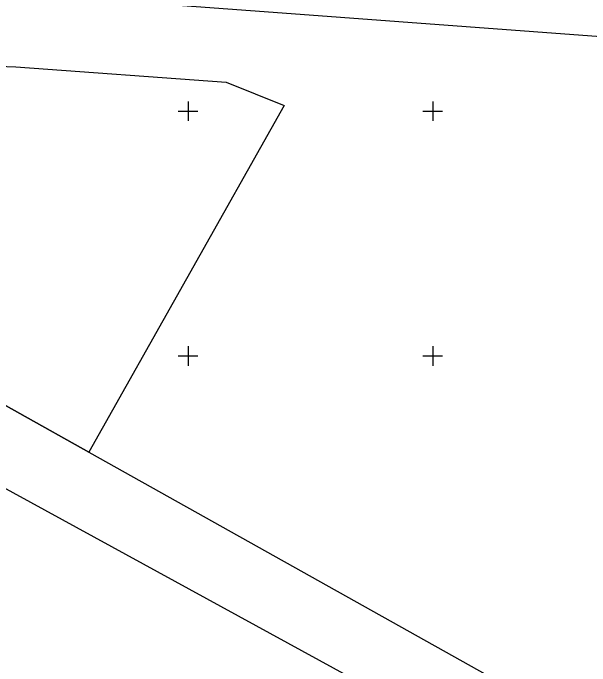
# Model space of a CAD drawing. Extents: x 551623 to 559850, y 6561220 to 6567135.
# Drawn here: x 556564.2 to 556682.1, y 6562186.7 to 6562320 of the extents above; entities that cross this region are included whole.
import ezdxf

# ---------------------------------------------------------------- set-up
doc = ezdxf.new("R2010")
doc.units = 0
doc.layers.add('PIIR', color=7, linetype='Continuous')
doc.layers.add('VORK', color=7, linetype='Continuous')

msp = doc.modelspace()

# ---------------------------------------------------------------- linework, layer by layer
at = {"layer": 'PIIR'}
for points in [[(556710.03, 6562313.25), (556617.42, 6562320.13), (556533.07, 6562326.41), (556527.9, 6562326.79), (556528.51, 6562329.75), (556582.07, 6562589.19), (556598.38, 6562665.28), (556613.6, 6562737.05), (556599.77, 6562739.31), (556564.04, 6562745.3), (556527.58, 6562751.46), (556484.67, 6562758.65), (556443.66, 6562765.51), (556431.83, 6562767.5), (556389.83, 6562774.53)], [(556213.62, 6562411.94), (556232.56, 6562405.55), (556232.11, 6562403.44), (556281.46, 6562387.24), (556284.87, 6562386.12), (556330.08, 6562365.46), (556374.38, 6562345.21), (556387, 6562338.15), (556437.1, 6562310.11), (556489.06, 6562281.04), (556523.22, 6562261.92), (556579.7, 6562230.32), (556650.45, 6562190.73), (556673.82, 6562177.69), (556694.17, 6562166.24)], [(556687.52, 6562153.65), (556662.03, 6562168.17), (556644.14, 6562178.32), (556639.8, 6562180.7), (556521.76, 6562245.28), (556495.46, 6562260.13), (556444.89, 6562288.53), (556379.74, 6562323.29), (556376.12, 6562325.12), (556330.04, 6562347.99), (556327.94, 6562348.96), (556306.93, 6562358.44), (556286.98, 6562366.81), (556260.76, 6562376.89), (556235.24, 6562386), (556214.75, 6562392.6)]]:
    msp.add_lwpolyline(points, dxfattribs=at)
msp.add_lwpolyline([(556619.64, 6562301.13), (556579.7, 6562230.32), (556523.22, 6562261.92), (556520.17, 6562273.55), (556529.17, 6562310.34), (556564.83, 6562309.05), (556607.77, 6562305.94)], close=True, dxfattribs=at)
at = {"layer": 'VORK'}
for p, q in [((556600, 6562302), (556600, 6562298)), ((556650, 6562302), (556650, 6562298)), ((556598, 6562300), (556602, 6562300)), ((556648, 6562300), (556652, 6562300)), ((556600, 6562252), (556600, 6562248)), ((556650, 6562252), (556650, 6562248)), ((556598, 6562250), (556602, 6562250)), ((556648, 6562250), (556652, 6562250))]:
    msp.add_line(p, q, dxfattribs=at)

doc.saveas('drawing.dxf')
